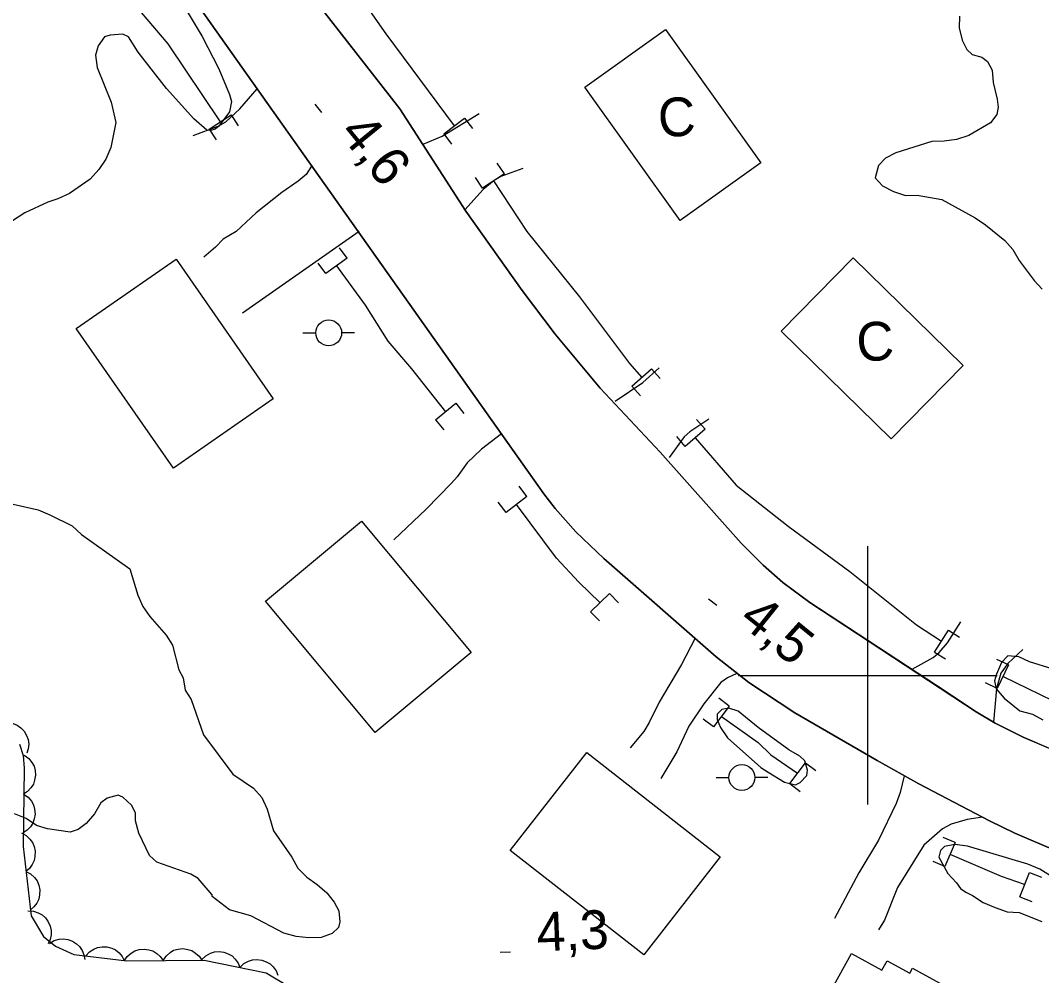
# Model space of a CAD drawing. Extents: x 336540 to 340074, y 5572036 to 5573747.
# Drawn here: x 337934.5 to 338013.4, y 5572776.8 to 5572850.7 of the extents above; entities that cross this region are included whole.
import ezdxf

# ---------------------------------------------------------------- set-up
doc = ezdxf.new("R2010")
doc.units = 0
for name, color, linetype in [('Niveau 19', 7, 'Continuous'), ('Niveau 2', 7, 'Continuous'), ('Niveau 21', 7, 'Continuous'), ('Niveau 26', 7, 'Continuous'), ('Niveau 3', 7, 'Continuous'), ('Niveau 31', 7, 'Continuous'), ('Niveau 36', 7, 'Continuous'), ('Niveau 4', 7, 'Continuous'), ('Niveau 44', 7, 'Continuous'), ('Niveau 61', 7, 'Continuous')]:
    doc.layers.add(name, color=color, linetype=linetype)

msp = doc.modelspace()

# ---------------------------------------------------------------- linework, layer by layer
at = {"layer": 'Niveau 19'}
for points in [[(337947.83, 5572841.78), (337949.76, 5572842.5), (337950.34, 5572842.83), (337951.43, 5572843.84), (337952.76, 5572845.39)], [(337965.62, 5572841.11), (337967.08, 5572841.71), (337969.95, 5572843.47)], [(337956.98, 5572839.4), (337956.55, 5572838.76), (337955.94, 5572838.24), (337954.67, 5572837.37), (337952.69, 5572835.79), (337951.14, 5572834.35), (337950.14, 5572833.76), (337949.54, 5572833.13), (337948.65, 5572832.37)], [(337973.31, 5572839.23), (337971.61, 5572838.59), (337971.09, 5572838.3), (337970.26, 5572837.59), (337968.84, 5572836.01)], [(337960.67, 5572834.35), (337951.63, 5572828.02)], [(337980.47, 5572821.21), (337982.6, 5572822.65), (337983.86, 5572823.79)], [(337987.7, 5572819.82), (337986.24, 5572818.84), (337985.8, 5572818.46), (337984.65, 5572816.85)], [(337971.66, 5572818.69), (337970.12, 5572817.51), (337969.01, 5572816.44), (337968.25, 5572815.35), (337967.81, 5572814.86), (337965.84, 5572812.85), (337963.35, 5572810.48)], [(338003.44, 5572800.48), (338005.05, 5572801.39), (338005.52, 5572801.76), (338006.16, 5572802.52), (338007.2, 5572804.15)], [(337986.62, 5572802.82), (337985.6, 5572800.85), (337983.87, 5572797.94), (337983.1, 5572796.35), (337982.67, 5572795.66), (337981.63, 5572794.4)], [(338012, 5572802.01), (338010.83, 5572800.91), (338010.29, 5572800.17), (338009.95, 5572798.99), (338009.73, 5572796.37)], [(337989.87, 5572800.14), (337989.14, 5572799.8), (337988.64, 5572799.45), (337987.33, 5572797.79), (337986.17, 5572796.07), (337985.23, 5572794.08), (337983.99, 5572792.03)], [(338002.82, 5572792.24), (338002.51, 5572790.94), (338002.2, 5572790.09), (338000.83, 5572787.24), (337999.31, 5572784.72), (337997.42, 5572781.19)], [(338008.87, 5572789.03), (338007.68, 5572788.85), (338006.45, 5572788.49), (338005.79, 5572788.13), (338004.34, 5572786.86), (338002.31, 5572783.6), (338001.28, 5572781.05), (338000.82, 5572780.31)]]:
    msp.add_lwpolyline(points, dxfattribs=at)
at = {"layer": 'Niveau 2'}
for points in [[(337946.9, 5572852.15), (337948.51, 5572849.43), (337949.8, 5572846.94), (337950.64, 5572844.95), (337950.78, 5572844.4), (337950.64, 5572843.59), (337949.8, 5572842.5), (337949.52, 5572842.25), (337949.2, 5572842.15), (337948.88, 5572842.18), (337947.87, 5572843.06), (337945.76, 5572845.42), (337943.56, 5572848.21), (337942.82, 5572849.4), (337942.37, 5572849.61), (337941.41, 5572849.53), (337940.96, 5572849.41), (337940.47, 5572848.72), (337940.26, 5572847.98), (337940.4, 5572847.03), (337941.47, 5572844.35), (337941.85, 5572842.78), (337941.44, 5572840.85), (337941.07, 5572839.94), (337940.52, 5572839.14), (337939.86, 5572838.39), (337938.25, 5572837.28), (337937.36, 5572836.86), (337936.58, 5572836.62), (337934.79, 5572835.78), (337933.18, 5572834.73)], [(338007.1, 5572851), (338007.07, 5572850.09), (338007.31, 5572849.14), (338007.67, 5572848.42), (338008.07, 5572848.03), (338008.81, 5572847.82), (338009.27, 5572847.5), (338009.62, 5572846.83), (338009.7, 5572845.87), (338010.01, 5572844.58), (338010.08, 5572843.96), (338009.98, 5572843.4), (338009.49, 5572842.76), (338007.82, 5572841.77), (338006.87, 5572841.46), (338005.91, 5572841.32), (338004.96, 5572841.3)], [(338004.96, 5572841.3), (338002.16, 5572840.44), (338001.38, 5572840.03), (338000.83, 5572839.45), (338000.57, 5572838.49), (338001.14, 5572837.88), (338002, 5572837.45), (338002.91, 5572837.14), (338003.81, 5572837.16), (338005.73, 5572836.81), (338008.3, 5572835.4), (338009.1, 5572834.86), (338010.6, 5572833.66), (338011.23, 5572832.94), (338011.7, 5572832.1), (338012.87, 5572830.55), (338013.5, 5572829.89)], [(337933.9, 5572813.26), (337935.82, 5572812.8), (337936.73, 5572812.43), (337938.45, 5572811.57), (337939.19, 5572810.91), (337942.92, 5572808.24), (337943.53, 5572806.22), (337943.94, 5572805.33), (337944.47, 5572804.55), (337945.74, 5572803.12), (337946.21, 5572802.34), (337946.7, 5572800.43), (337947.06, 5572799.82), (337947.19, 5572798.87), (337947.66, 5572798.14), (337948.62, 5572795.4), (337950.89, 5572792.36), (337952.49, 5572791.27), (337953.13, 5572790.55), (337953.55, 5572789.66), (337954.04, 5572787.98), (337955.44, 5572785.93), (337955.91, 5572785.09), (337956.6, 5572784.38), (337957.4, 5572783.83), (337958.15, 5572783.17), (337958.73, 5572782.45), (337959.08, 5572781.79), (337959.16, 5572780.94), (337959.05, 5572780.49), (337958.56, 5572780.03), (337957.72, 5572779.72), (337956.76, 5572779.7)], [(338014.34, 5572800.48), (338012.52, 5572801.06), (338011.67, 5572801.43), (338010.82, 5572801.52), (338010.33, 5572801), (338009.95, 5572800.09), (338009.79, 5572799.58), (338009.92, 5572798.96), (338010.56, 5572798.25), (338011.76, 5572797.26), (338012.73, 5572797), (338013.53, 5572796.57)], [(337992.3, 5572792.52), (337993.56, 5572791.73), (337994.41, 5572791.53), (337994.77, 5572791.71), (337995.29, 5572792.26), (337995.34, 5572792.68), (337995.13, 5572793.38), (337994.75, 5572793.74), (337993.9, 5572794.25), (337991.52, 5572795.97), (337989.97, 5572797.23), (337989.26, 5572797.47), (337988.72, 5572797.37), (337988.34, 5572796.99), (337988.35, 5572796.6), (337988.61, 5572795.98), (337989.14, 5572795.18), (337991.73, 5572792.87), (337992.3, 5572792.52)], [(337956.76, 5572779.7), (337955.8, 5572779.79), (337954.84, 5572780.05), (337952.27, 5572781.4), (337950.62, 5572781.86), (337949.3, 5572782.9), (337949.3, 5572783.02), (337948.2, 5572784.29), (337947.63, 5572784.61), (337945.02, 5572785.56), (337944.44, 5572786.06), (337943.61, 5572787.79), (337943.37, 5572788.74), (337943.35, 5572789.36), (337943.06, 5572789.97), (337942.37, 5572790.57), (337942.02, 5572790.74), (337941.18, 5572790.49), (337940.68, 5572790.14), (337940.2, 5572789.28), (337939.54, 5572788.53), (337938.93, 5572788.07), (337938.31, 5572787.88), (337936.56, 5572788.12), (337935.71, 5572788.38), (337934.91, 5572788.93), (337934, 5572789.3)], [(338014.13, 5572784.5), (338013.3, 5572785.02), (338012.39, 5572785.39), (338007.7, 5572786.8), (338006.72, 5572786.92), (338005.93, 5572786.76), (338005.63, 5572786.44), (338005.5, 5572785.93), (338006.18, 5572784.68), (338006.87, 5572783.96), (338007.16, 5572783.52), (338007.59, 5572783.22)], [(338007.59, 5572783.22), (338008.1, 5572782.98), (338008.93, 5572782.43), (338009.84, 5572782.03), (338010.78, 5572781.72), (338011.71, 5572781.66), (338013.47, 5572780.97)]]:
    msp.add_lwpolyline(points, dxfattribs=at)
at = {"layer": 'Niveau 21'}
for points in [[(337935.47, 5572869.85), (337974.94, 5572814.05), (337975.82, 5572812.91), (337977.42, 5572811.12), (337979.58, 5572809.05), (337988.26, 5572801.43), (337990.81, 5572799.44), (337994.35, 5572797.11), (338000.73, 5572793.41), (338003.96, 5572791.62), (338009.41, 5572788.76), (338011.38, 5572787.8), (338014.74, 5572786.36)], [(338014.74, 5572786.36), (338011.38, 5572787.8), (338009.41, 5572788.76), (338003.96, 5572791.62), (338000.73, 5572793.41), (337994.35, 5572797.11), (337990.81, 5572799.44), (337988.26, 5572801.43), (337979.58, 5572809.05), (337977.42, 5572811.12), (337975.82, 5572812.91), (337974.94, 5572814.05), (337935.47, 5572869.85)], [(338005.32, 5572799.21), (337995.51, 5572805.65), (337993.43, 5572807.19), (337991.91, 5572808.52), (337990.2, 5572810.23), (337983.93, 5572817.28), (337979.29, 5572822.23), (337975.81, 5572826.41), (337973.26, 5572829.78), (337968.91, 5572835.91), (337963.81, 5572843.84), (337957.19, 5572852.34)], [(337957.19, 5572852.34), (337963.81, 5572843.84), (337968.91, 5572835.91), (337973.26, 5572829.78), (337975.81, 5572826.41), (337979.29, 5572822.23), (337983.93, 5572817.28), (337990.2, 5572810.23), (337991.91, 5572808.52), (337993.43, 5572807.19), (337995.51, 5572805.65), (338008.38, 5572797.18), (338009.85, 5572796.31), (338012.03, 5572795.23), (338018.26, 5572792.57)], [(338016.82, 5572793.15), (338012.03, 5572795.23), (338009.85, 5572796.31), (338008.38, 5572797.18), (338005.32, 5572799.21)]]:
    msp.add_lwpolyline(points, dxfattribs=at)
at = {"layer": 'Niveau 26'}
for p, q in [((337949.05, 5572842.27), (337950.75, 5572843.36)), ((337950.75, 5572843.36), (337951.29, 5572842.52)), ((337967.2, 5572841.9), (337968.82, 5572843.12)), ((337968.82, 5572843.12), (337969.42, 5572842.32)), ((337949.05, 5572842.27), (337949.59, 5572841.43)), ((337967.2, 5572841.9), (337967.81, 5572841.1)), ((337971.89, 5572838.81), (337971.34, 5572839.64)), ((337971.89, 5572838.81), (337970.21, 5572837.7)), ((337970.21, 5572837.7), (337969.66, 5572838.53)), ((337959.72, 5572832.27), (337959.14, 5572833.09)), ((337958.08, 5572831.09), (337957.5, 5572831.9)), ((337959.72, 5572832.27), (337958.08, 5572831.09)), ((337981.76, 5572822.39), (337983.27, 5572823.73)), ((337983.27, 5572823.73), (337983.94, 5572822.98)), ((337981.76, 5572822.39), (337982.43, 5572821.64)), ((337966.56, 5572819.77), (337968.13, 5572821.05)), ((337968.13, 5572821.05), (337968.76, 5572820.27)), ((337966.56, 5572819.77), (337967.2, 5572818.99)), ((337987.42, 5572819.04), (337986.76, 5572819.8)), ((337987.42, 5572819.04), (337985.88, 5572817.72)), ((337985.88, 5572817.72), (337985.23, 5572818.48)), ((337973.63, 5572813.84), (337973.03, 5572814.63)), ((337972.02, 5572812.61), (337971.42, 5572813.41)), ((337973.63, 5572813.84), (337972.02, 5572812.61)), ((337978.56, 5572804.93), (337980.01, 5572806.33)), ((337980.01, 5572806.33), (337980.71, 5572805.61)), ((337978.56, 5572804.93), (337979.25, 5572804.21)), ((338005.15, 5572801.81), (338006.24, 5572803.51)), ((338006.24, 5572803.51), (338007.09, 5572802.97)), ((338005.15, 5572801.81), (338006, 5572801.27)), ((338010.89, 5572800.81), (338009.99, 5572801.24)), ((338010.89, 5572800.81), (338010.01, 5572798.99)), ((338010.01, 5572798.99), (338009.11, 5572799.42)), ((337989.28, 5572797.63), (337988.06, 5572796.01)), ((337989.28, 5572797.63), (337988.48, 5572798.23)), ((337988.06, 5572796.01), (337987.26, 5572796.61)), ((337993.97, 5572791.63), (337995.19, 5572793.24)), ((337995.19, 5572793.24), (337995.98, 5572792.64)), ((337993.97, 5572791.63), (337994.77, 5572791.03)), ((338006.75, 5572787.08), (338005.83, 5572787.46)), ((338006.75, 5572787.08), (338005.97, 5572785.21)), ((338005.97, 5572785.21), (338005.05, 5572785.6)), ((338011.76, 5572782.88), (338012.5, 5572784.75)), ((338012.5, 5572784.75), (338013.43, 5572784.39)), ((338011.76, 5572782.88), (338012.69, 5572782.51))]:
    msp.add_line(p, q, dxfattribs=at)
at = {"layer": 'Niveau 3'}
for p, q in [((337957.24, 5572844.19), (337957.74, 5572843.56)), ((337987.69, 5572805.93), (337988.32, 5572805.44)), ((337971.56, 5572778.58), (337972.37, 5572778.61))]:
    msp.add_line(p, q, dxfattribs=at)
at = {"layer": 'Niveau 31'}
for points in [[(337978.12, 5572845.52), (337984.36, 5572849.98), (337991.73, 5572839.66), (337985.49, 5572835.2), (337978.12, 5572845.52)], [(337993.29, 5572826.64), (337998.86, 5572832.31), (338007.37, 5572823.97), (338001.8, 5572818.3), (337993.29, 5572826.64)], [(337946.29, 5572816.04), (337938.78, 5572826.83), (337946.5, 5572832.2), (337954, 5572821.4), (337946.29, 5572816.04)], [(337960.83, 5572811.93), (337969.32, 5572801.76), (337961.9, 5572795.57), (337953.42, 5572805.75), (337960.83, 5572811.93)], [(337978.26, 5572794.03), (337988.59, 5572785.97), (337982.68, 5572778.38), (337972.34, 5572786.44), (337978.26, 5572794.03)], [(338002.54, 5572765.19), (337994, 5572769.9), (337998.74, 5572778.49), (338001.09, 5572777.19), (338001.49, 5572777.92), (338003.25, 5572776.95), (338003.47, 5572777.35), (338007.91, 5572774.91), (338002.54, 5572765.19)]]:
    msp.add_lwpolyline(points, dxfattribs=at)
at = {"layer": 'Niveau 36'}
for p, q in [((337956.31, 5572826.5), (337957.31, 5572826.5)), ((337960.31, 5572826.5), (337959.31, 5572826.5)), ((337988.26, 5572792.1), (337989.26, 5572792.1)), ((337992.26, 5572792.1), (337991.26, 5572792.1))]:
    msp.add_line(p, q, dxfattribs=at)
for centre in [(337958.305, 5572826.498), (337990.261, 5572792.1)]:
    msp.add_circle(centre, 1, dxfattribs=at)
at = {"layer": 'Niveau 4'}
for points in [[(337950.66, 5572866.89), (337952.73, 5572863.98), (337955.77, 5572859.39), (337959.27, 5572854.59), (337962.72, 5572849.63), (337968.01, 5572842.51)], [(337936.95, 5572859.94), (337938.57, 5572857.69), (337942.17, 5572853.21), (337945.85, 5572848.86), (337949.9, 5572842.82)], [(337971.06, 5572838.26), (337973.64, 5572834.34), (337977.7, 5572829.28), (337981.57, 5572824.13), (337982.52, 5572823.06)], [(337958.91, 5572831.69), (337961.12, 5572828.64), (337962.88, 5572825.86), (337964.72, 5572823.71), (337967.34, 5572820.4)], [(337986.66, 5572818.39), (337989.81, 5572814.73), (337993.85, 5572811.54), (337998.61, 5572808.04), (338003.77, 5572803.9), (338005.7, 5572802.66)], [(337979.28, 5572805.63), (337977.64, 5572807.21), (337975.93, 5572809.08), (337972.83, 5572813.23)], [(338010.46, 5572799.91), (338014.28, 5572798.07), (338020.14, 5572795.71), (338025.71, 5572793.83), (338031.5, 5572792.27), (338037.83, 5572791), (338044.03, 5572790.12), (338049.83, 5572789.55), (338055.99, 5572789.3), (338080.43, 5572787.85), (338085.94, 5572787.66), (338129.95, 5572784.66)], [(337988.68, 5572796.83), (337991.52, 5572794.8), (337992.51, 5572793.86), (337994.57, 5572792.43)], [(338012.13, 5572783.81), (338010.35, 5572784.45), (338006.36, 5572786.15)]]:
    msp.add_lwpolyline(points, dxfattribs=at)
at = {"layer": 'Niveau 44'}
for points in [[(337933.09, 5572796.32), (337933.5, 5572796.35), (337933.9, 5572796.27), (337934.21, 5572796.15), (337934.49, 5572795.94), (337934.75, 5572795.68), (337934.94, 5572795.34), (337935.06, 5572795.04), (337935.1, 5572794.69), (337935.07, 5572794.32), (337934.96, 5572793.98)], [(337934.4, 5572794.68), (337934.66, 5572793.79), (337934.74, 5572792.83), (337934.66, 5572786.75), (337935.28, 5572781.4), (337936.25, 5572779.81), (337937.17, 5572779.05), (337938.58, 5572778.41), (337942.69, 5572777.91), (337948.68, 5572777.98), (337953.47, 5572776.99), (337957.31, 5572774.68), (337960.5, 5572771.46), (337961.13, 5572770.21), (337961.05, 5572768.98), (337960.2, 5572767.92), (337954.48, 5572764.24), (337949.74, 5572760.71), (337945.27, 5572756.64), (337940.95, 5572752.31), (337931.21, 5572745.48)], [(337934.75, 5572793.82), (337935.1, 5572793.58), (337935.35, 5572793.26), (337935.52, 5572792.98), (337935.6, 5572792.64), (337935.63, 5572792.27), (337935.56, 5572791.89), (337935.47, 5572791.58), (337935.27, 5572791.29), (337935.01, 5572791.02), (337934.71, 5572790.82)], [(337934.71, 5572790.82), (337935.06, 5572790.58), (337935.31, 5572790.26), (337935.48, 5572789.98), (337935.56, 5572789.64), (337935.59, 5572789.27), (337935.52, 5572788.89), (337935.43, 5572788.58), (337935.23, 5572788.29), (337934.97, 5572788.02), (337934.67, 5572787.82)], [(337934.54, 5572787.81), (337934.91, 5572787.62), (337935.2, 5572787.34), (337935.4, 5572787.08), (337935.53, 5572786.75), (337935.6, 5572786.39), (337935.58, 5572786), (337935.53, 5572785.68), (337935.37, 5572785.37), (337935.15, 5572785.07), (337934.88, 5572784.83)], [(337934.88, 5572784.83), (337935.25, 5572784.64), (337935.54, 5572784.36), (337935.75, 5572784.1), (337935.88, 5572783.77), (337935.95, 5572783.41), (337935.93, 5572783.02), (337935.88, 5572782.7), (337935.72, 5572782.39), (337935.5, 5572782.09), (337935.23, 5572781.85)], [(337935.04, 5572781.79), (337935.46, 5572781.77), (337935.84, 5572781.63), (337936.14, 5572781.48), (337936.39, 5572781.24), (337936.61, 5572780.94), (337936.75, 5572780.59), (337936.84, 5572780.27), (337936.83, 5572779.92), (337936.75, 5572779.56), (337936.6, 5572779.23)], [(337936.7, 5572779.26), (337937.06, 5572779.48), (337937.45, 5572779.58), (337937.78, 5572779.62), (337938.13, 5572779.56), (337938.48, 5572779.44), (337938.79, 5572779.23), (337939.04, 5572779.02), (337939.23, 5572778.72), (337939.37, 5572778.38), (337939.44, 5572778.02)], [(337939.51, 5572778.3), (337939.79, 5572778.61), (337940.13, 5572778.83), (337940.43, 5572778.96), (337940.78, 5572779.01), (337941.15, 5572779), (337941.52, 5572778.89), (337941.82, 5572778.77), (337942.09, 5572778.54), (337942.33, 5572778.25), (337942.49, 5572777.93)], [(337942.49, 5572777.91), (337942.72, 5572778.26), (337943.03, 5572778.52), (337943.31, 5572778.69), (337943.65, 5572778.79), (337944.02, 5572778.82), (337944.4, 5572778.76), (337944.71, 5572778.68), (337945.01, 5572778.49), (337945.28, 5572778.24), (337945.49, 5572777.94)], [(337945.49, 5572777.94), (337945.72, 5572778.29), (337946.03, 5572778.55), (337946.31, 5572778.73), (337946.65, 5572778.82), (337947.02, 5572778.86), (337947.4, 5572778.8), (337947.71, 5572778.71), (337948.01, 5572778.52), (337948.28, 5572778.27), (337948.49, 5572777.98)], [(337948.49, 5572778.02), (337948.79, 5572778.31), (337949.15, 5572778.5), (337949.46, 5572778.61), (337949.82, 5572778.63), (337950.18, 5572778.58), (337950.54, 5572778.45), (337950.83, 5572778.3), (337951.08, 5572778.05), (337951.29, 5572777.74), (337951.43, 5572777.41)], [(337951.43, 5572777.41), (337951.73, 5572777.7), (337952.09, 5572777.89), (337952.4, 5572778), (337952.75, 5572778.02), (337953.12, 5572777.98), (337953.48, 5572777.84), (337953.77, 5572777.69), (337954.02, 5572777.44), (337954.23, 5572777.14), (337954.37, 5572776.8)]]:
    msp.add_lwpolyline(points, dxfattribs=at)
at = {"layer": 'Niveau 61'}
for points in [[(338000, 5572790), (338000, 5572810)], [(337990, 5572800), (338010, 5572800)]]:
    msp.add_lwpolyline(points, dxfattribs=at)

# ---------------------------------------------------------------- texts
at = {"layer": 'Niveau 3'}
for s, rotation, p in [('4,6    ', 309.16122, (337959.03, 5572841.93)), ('4,5    ', 321.2608, (337989.91, 5572804.11)), ('4,3    ', 2.27627, (337974.44, 5572778.65))]:
    msp.add_text(s, height=2.9999, rotation=rotation, dxfattribs=at).set_placement(p)
at = {"layer": 'Niveau 31'}
for p in [(337983.84, 5572841.64), (337999.19, 5572824.28)]:
    msp.add_text('C', height=3, rotation=2.77808, dxfattribs=at).set_placement(p)

doc.saveas('drawing.dxf')
